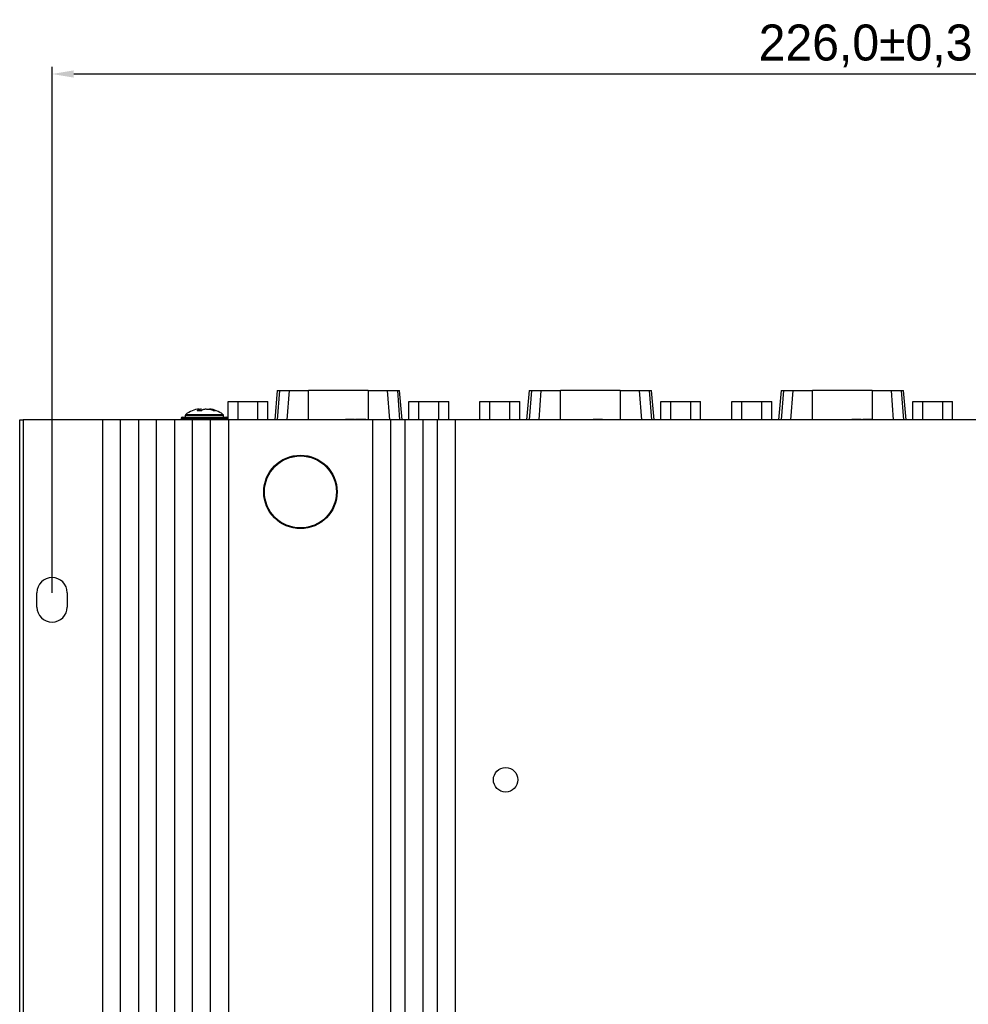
# Model space of a CAD drawing. Header units: millimetres. Extents: x -4563 to 345, y 512 to 4506.
# Tile 639 of 642: x -3999 to -3867, y 4104 to 4240. Entities that reach past the tile are written whole.
import ezdxf

# ---------------------------------------------------------------- set-up
doc = ezdxf.new("R2010")
doc.units = ezdxf.units.MM
doc.header["$LTSCALE"] = 5
doc.header["$PDSIZE"] = -1
doc.layers.add('HMI-D4', color=250, linetype='Continuous')
doc.dimstyles.new('ISO-25', dxfattribs={"dimtxt": 2.5, "dimasz": 2.5, "dimexe": 1.25, "dimexo": 0.625, "dimtad": 1, "dimtxsty": 'Standard', "dimcen": 2.5, "dimadec": 0, "dimazin": 0, "dimtfac": 1, "dimtmove": 0, "dimatfit": 3, "dimfxl": 1, "dimarcsym": 0})

# ---------------------------------------------------------------- blocks, each defined once
blk = doc.blocks.new('*D923')
at = {"layer": 'Defpoints', "color": 0}
for p in [(-3768.51, 4232.88), (-3994.51, 4160.81), (-3768.51, 4160.81)]:
    blk.add_point(p, dxfattribs=at)
at = {"layer": 'HMI-D4', "color": 0, "lineweight": -2}
for p, q in [((-3994.51, 4160.81), (-3994.51, 4233.88)), ((-3768.51, 4160.81), (-3768.51, 4233.88)), ((-3991.51, 4232.88), (-3771.51, 4232.88))]:
    blk.add_line(p, q, dxfattribs=at)
at = {"layer": 'HMI-D4', "color": 0}
for points in [[(-3991.51, 4233.38), (-3991.51, 4232.38), (-3994.51, 4232.88)], [(-3771.51, 4233.38), (-3771.51, 4232.38), (-3768.51, 4232.88)]]:
    blk.add_solid(points, dxfattribs=at)
at = {"layer": 'HMI-D4', "color": 0, "insert": (-3881.51, 4236.79), "char_height": 5, "attachment_point": 5}
blk.add_mtext('226,0±0,3', dxfattribs=at)

msp = doc.modelspace()

# ---------------------------------------------------------------- linework, layer by layer
at = {"color": 7, "linetype": 'Continuous', "lineweight": 25}
for p, q in [((-3963.23, 4188.88), (-3963.59, 4184.81)), ((-3963.23, 4188.88), (-3962.93, 4188.88)), ((-3962.93, 4188.88), (-3961.55, 4188.88)), ((-3961.55, 4188.88), (-3958.9, 4188.88)), ((-3958.9, 4184.81), (-3958.9, 4188.88)), ((-3950.59, 4188.88), (-3958.9, 4188.88)), ((-3950.59, 4188.88), (-3950.59, 4184.81)), ((-3950.59, 4188.88), (-3947.93, 4188.88)), ((-3947.93, 4188.88), (-3946.55, 4188.88)), ((-3946.55, 4188.88), (-3946.25, 4188.88)), ((-3945.89, 4184.81), (-3946.25, 4188.88)), ((-3928.23, 4188.88), (-3928.59, 4184.81)), ((-3928.23, 4188.88), (-3927.93, 4188.88)), ((-3927.93, 4188.88), (-3926.55, 4188.88)), ((-3926.55, 4188.88), (-3923.9, 4188.88)), ((-3923.9, 4184.81), (-3923.9, 4188.88)), ((-3915.59, 4188.88), (-3923.9, 4188.88)), ((-3915.59, 4188.88), (-3915.59, 4184.81)), ((-3915.59, 4188.88), (-3912.93, 4188.88)), ((-3912.93, 4188.88), (-3911.55, 4188.88)), ((-3911.55, 4188.88), (-3911.25, 4188.88)), ((-3910.89, 4184.81), (-3911.25, 4188.88)), ((-3893.23, 4188.88), (-3893.59, 4184.81)), ((-3893.23, 4188.88), (-3892.93, 4188.88)), ((-3892.93, 4188.88), (-3891.55, 4188.88)), ((-3891.55, 4188.88), (-3888.9, 4188.88)), ((-3888.9, 4184.81), (-3888.9, 4188.88)), ((-3880.59, 4188.88), (-3888.9, 4188.88)), ((-3880.59, 4188.88), (-3880.59, 4184.81)), ((-3880.59, 4188.88), (-3877.93, 4188.88)), ((-3877.93, 4188.88), (-3876.55, 4188.88)), ((-3876.55, 4188.88), (-3876.25, 4188.88)), ((-3875.89, 4184.81), (-3876.25, 4188.88)), ((-3970.07, 4184.81), (-3970.07, 4187.38)), ((-3970.07, 4187.38), (-3968.68, 4187.38)), ((-3968.68, 4184.81), (-3968.68, 4187.38)), ((-3968.68, 4187.38), (-3965.91, 4187.38)), ((-3965.91, 4184.81), (-3965.91, 4187.38)), ((-3965.91, 4187.38), (-3964.52, 4187.38)), ((-3964.52, 4184.81), (-3964.52, 4187.38)), ((-3944.96, 4184.81), (-3944.96, 4187.38)), ((-3944.96, 4187.38), (-3943.57, 4187.38)), ((-3943.57, 4184.81), (-3943.57, 4187.38)), ((-3943.57, 4187.38), (-3940.8, 4187.38)), ((-3940.8, 4184.81), (-3940.8, 4187.38)), ((-3940.8, 4187.38), (-3939.42, 4187.38)), ((-3939.42, 4184.81), (-3939.42, 4187.38)), ((-3935.07, 4184.81), (-3935.07, 4187.38)), ((-3935.07, 4187.38), (-3933.68, 4187.38)), ((-3933.68, 4184.81), (-3933.68, 4187.38)), ((-3933.68, 4187.38), (-3930.91, 4187.38)), ((-3930.91, 4184.81), (-3930.91, 4187.38)), ((-3930.91, 4187.38), (-3929.52, 4187.38)), ((-3929.52, 4184.81), (-3929.52, 4187.38)), ((-3909.96, 4184.81), (-3909.96, 4187.38)), ((-3909.96, 4187.38), (-3908.57, 4187.38)), ((-3908.57, 4184.81), (-3908.57, 4187.38)), ((-3908.57, 4187.38), (-3905.8, 4187.38)), ((-3905.8, 4184.81), (-3905.8, 4187.38)), ((-3905.8, 4187.38), (-3904.42, 4187.38)), ((-3904.42, 4184.81), (-3904.42, 4187.38)), ((-3900.07, 4184.81), (-3900.07, 4187.38)), ((-3900.07, 4187.38), (-3898.68, 4187.38)), ((-3898.68, 4184.81), (-3898.68, 4187.38)), ((-3898.68, 4187.38), (-3895.91, 4187.38)), ((-3895.91, 4184.81), (-3895.91, 4187.38)), ((-3895.91, 4187.38), (-3894.52, 4187.38)), ((-3894.52, 4184.81), (-3894.52, 4187.38)), ((-3874.96, 4184.81), (-3874.96, 4187.38)), ((-3874.96, 4187.38), (-3873.57, 4187.38)), ((-3873.57, 4184.81), (-3873.57, 4187.38)), ((-3873.57, 4187.38), (-3870.8, 4187.38)), ((-3870.8, 4184.81), (-3870.8, 4187.38)), ((-3870.8, 4187.38), (-3869.42, 4187.38)), ((-3869.42, 4184.81), (-3869.42, 4187.38)), ((-3976.37, 4185.21), (-3970.63, 4185.21)), ((-3976, 4185.42), (-3976, 4185.21)), ((-3974.05, 4186.28), (-3973.75, 4186.34)), ((-3970.7, 4185.21), (-3970.7, 4185.42)), ((-3970.63, 4185.21), (-3970.34, 4185.21)), ((-3999.01, 3984.81), (-3999.01, 4184.81)), ((-3999.01, 4184.81), (-3998.51, 4184.81)), ((-3998.51, 4184.81), (-3998.51, 3984.81)), ((-3987.51, 4184.81), (-3998.51, 4184.81)), ((-3987.51, 4184.81), (-3987.51, 3984.81)), ((-3985.01, 4184.81), (-3987.51, 4184.81)), ((-3985.01, 3984.81), (-3985.01, 4184.81)), ((-3982.51, 4184.81), (-3985.01, 4184.81)), ((-3982.51, 4184.81), (-3982.51, 3984.81)), ((-3980.01, 4184.81), (-3982.51, 4184.81)), ((-3980.01, 3984.81), (-3980.01, 4184.81)), ((-3977.51, 4184.81), (-3980.01, 4184.81)), ((-3977.51, 4184.81), (-3977.51, 3984.81)), ((-3975.01, 4184.81), (-3977.51, 4184.81)), ((-3976.57, 4185.01), (-3976.57, 4184.81)), ((-3975.01, 3984.81), (-3975.01, 4184.81)), ((-3972.51, 4184.81), (-3975.01, 4184.81)), ((-3972.51, 3984.81), (-3972.51, 4184.81)), ((-3970.01, 4184.81), (-3972.51, 4184.81)), ((-3970.14, 4184.81), (-3970.14, 4185.01)), ((-3970.01, 4184.81), (-3970.01, 3984.81)), ((-3950.01, 4184.81), (-3970.01, 4184.81)), ((-3956.76, 4184.86), (-3956.76, 4184.81)), ((-3956.08, 4184.86), (-3956.08, 4184.81)), ((-3955.47, 4184.86), (-3955.47, 4184.81)), ((-3955.28, 4184.86), (-3955.28, 4184.81)), ((-3954.63, 4184.86), (-3954.63, 4184.81)), ((-3953.98, 4184.86), (-3953.98, 4184.81)), ((-3953.76, 4184.86), (-3953.76, 4184.81)), ((-3953.53, 4184.86), (-3953.76, 4184.86)), ((-3953.53, 4184.86), (-3953.53, 4184.81)), ((-3953.51, 4184.86), (-3953.53, 4184.86)), ((-3953.51, 4184.86), (-3953.51, 4184.81)), ((-3953.22, 4184.86), (-3953.51, 4184.86)), ((-3953.22, 4184.86), (-3953.22, 4184.81)), ((-3953.04, 4184.86), (-3953.22, 4184.86)), ((-3953.04, 4184.86), (-3953.04, 4184.81)), ((-3952.76, 4184.86), (-3953.04, 4184.86)), ((-3952.76, 4184.86), (-3952.76, 4184.81)), ((-3952.73, 4184.86), (-3952.76, 4184.86)), ((-3952.73, 4184.86), (-3952.73, 4184.81)), ((-3952.5, 4184.86), (-3952.73, 4184.86)), ((-3952.5, 4184.86), (-3952.5, 4184.81)), ((-3952.34, 4184.86), (-3952.34, 4184.81)), ((-3951.43, 4184.86), (-3952.34, 4184.86)), ((-3951.43, 4184.86), (-3951.43, 4184.81)), ((-3951.21, 4184.86), (-3951.43, 4184.86)), ((-3951.21, 4184.86), (-3951.21, 4184.81)), ((-3950.93, 4184.86), (-3951.21, 4184.86)), ((-3950.93, 4184.86), (-3950.93, 4184.81)), ((-3950.01, 4184.81), (-3950.01, 3984.81)), ((-3947.51, 4184.81), (-3950.01, 4184.81)), ((-3947.51, 4184.81), (-3947.51, 3984.81)), ((-3945.51, 4184.81), (-3947.51, 4184.81)), ((-3945.51, 4184.81), (-3945.51, 3984.81)), ((-3943.01, 4184.81), (-3945.51, 4184.81)), ((-3943.01, 4184.81), (-3943.01, 3984.81)), ((-3941.01, 4184.81), (-3943.01, 4184.81)), ((-3941.01, 4184.81), (-3941.01, 3984.81)), ((-3938.51, 4184.81), (-3941.01, 4184.81)), ((-3938.51, 4184.81), (-3938.51, 3984.81)), ((-3824.51, 4184.81), (-3938.51, 4184.81)), ((-3922.32, 4184.86), (-3922.32, 4184.81)), ((-3921.65, 4184.86), (-3921.65, 4184.81)), ((-3921.04, 4184.86), (-3921.04, 4184.81)), ((-3920.85, 4184.86), (-3920.85, 4184.81)), ((-3920.2, 4184.86), (-3920.2, 4184.81)), ((-3919.55, 4184.86), (-3919.55, 4184.81)), ((-3919.33, 4184.86), (-3919.33, 4184.81)), ((-3919.1, 4184.86), (-3919.33, 4184.86)), ((-3919.1, 4184.86), (-3919.1, 4184.81)), ((-3919.07, 4184.86), (-3919.1, 4184.86)), ((-3919.07, 4184.86), (-3919.07, 4184.81)), ((-3918.79, 4184.86), (-3919.07, 4184.86)), ((-3918.79, 4184.86), (-3918.79, 4184.81)), ((-3918.6, 4184.86), (-3918.79, 4184.86)), ((-3918.6, 4184.86), (-3918.6, 4184.81)), ((-3918.32, 4184.86), (-3918.6, 4184.86)), ((-3918.32, 4184.86), (-3918.32, 4184.81)), ((-3918.3, 4184.86), (-3918.32, 4184.86)), ((-3918.3, 4184.86), (-3918.3, 4184.81)), ((-3918.07, 4184.86), (-3918.3, 4184.86)), ((-3918.07, 4184.86), (-3918.07, 4184.81)), ((-3917.82, 4184.86), (-3917.82, 4184.81)), ((-3886.39, 4184.86), (-3886.39, 4184.81)), ((-3885.72, 4184.86), (-3885.72, 4184.81)), ((-3885.11, 4184.86), (-3885.11, 4184.81)), ((-3884.92, 4184.86), (-3884.92, 4184.81)), ((-3884.27, 4184.86), (-3884.27, 4184.81)), ((-3883.62, 4184.86), (-3883.62, 4184.81)), ((-3883.4, 4184.86), (-3883.4, 4184.81)), ((-3883.17, 4184.86), (-3883.4, 4184.86)), ((-3883.17, 4184.86), (-3883.17, 4184.81)), ((-3883.14, 4184.86), (-3883.17, 4184.86)), ((-3883.14, 4184.86), (-3883.14, 4184.81)), ((-3882.86, 4184.86), (-3883.14, 4184.86)), ((-3882.86, 4184.86), (-3882.86, 4184.81)), ((-3882.67, 4184.86), (-3882.86, 4184.86)), ((-3882.67, 4184.86), (-3882.67, 4184.81)), ((-3882.39, 4184.86), (-3882.67, 4184.86)), ((-3882.39, 4184.86), (-3882.39, 4184.81)), ((-3882.37, 4184.86), (-3882.39, 4184.86)), ((-3882.37, 4184.86), (-3882.37, 4184.81)), ((-3882.14, 4184.86), (-3882.37, 4184.86)), ((-3882.14, 4184.86), (-3882.14, 4184.81)), ((-3881.91, 4184.86), (-3881.91, 4184.81)), ((-3881.87, 4184.86), (-3881.91, 4184.86)), ((-3881.87, 4184.86), (-3881.87, 4184.81)), ((-3880.69, 4184.86), (-3881.87, 4184.86)), ((-3880.69, 4184.86), (-3880.69, 4184.81)), ((-3996.61, 4158.81), (-3996.61, 4160.81)), ((-3992.41, 4160.81), (-3992.41, 4158.81))]:
    msp.add_line(p, q, dxfattribs=at)
at = {"color": 8, "linetype": 'Continuous', "lineweight": 25}
for p, q in [((-3962.93, 4188.88), (-3963.25, 4184.81)), ((-3961.87, 4184.81), (-3961.55, 4188.88)), ((-3947.61, 4184.81), (-3947.93, 4188.88)), ((-3946.55, 4188.88), (-3946.23, 4184.81)), ((-3927.93, 4188.88), (-3928.25, 4184.81)), ((-3926.87, 4184.81), (-3926.55, 4188.88)), ((-3912.61, 4184.81), (-3912.93, 4188.88)), ((-3911.55, 4188.88), (-3911.23, 4184.81)), ((-3892.93, 4188.88), (-3893.25, 4184.81)), ((-3891.87, 4184.81), (-3891.55, 4188.88)), ((-3877.61, 4184.81), (-3877.93, 4188.88)), ((-3876.55, 4188.88), (-3876.23, 4184.81)), ((-3970.96, 4185.42), (-3976, 4185.42)), ((-3975.93, 4185.57), (-3971.03, 4185.57)), ((-3971.03, 4185.57), (-3970.78, 4185.57)), ((-3970.7, 4185.42), (-3970.96, 4185.42)), ((-3970.45, 4185.01), (-3976.57, 4185.01)), ((-3970.14, 4185.01), (-3970.45, 4185.01))]:
    msp.add_line(p, q, dxfattribs=at)
at = {"color": 7, "linetype": 'Continuous', "lineweight": 25}
for centre, radius in [((-3960.01, 4174.81), 5.1), ((-3960.01, 4174.81), 5), ((-3931.51, 4134.81), 1.7)]:
    msp.add_circle(centre, radius, dxfattribs=at)
for centre, radius, start, end in [((-3976.37, 4185.01), 0.2, 90, 180), ((-3975.8, 4185.42), 0.2, 129.1363, 180), ((-3973.78, 4182.93), 3.41, 94.7028, 129.1363), ((-3972.93, 4182.93), 3.41, 50.8637, 85.3297), ((-3970.9, 4185.42), 0.2, 0, 50.8637), ((-3970.34, 4185.01), 0.2, 0, 90), ((-3994.51, 4160.81), 2.1, 0, 180), ((-3994.51, 4158.81), 2.1, 180, 0)]:
    msp.add_arc(centre, radius, start, end, dxfattribs=at)
for points, knots in [([(-3974.33, 4186.1), (-3974.31, 4186.12), (-3974.26, 4186.16), (-3974.2, 4186.2), (-3974.15, 4186.24), (-3974.1, 4186.26), (-3974.04, 4186.29), (-3973.97, 4186.31), (-3973.9, 4186.33), (-3973.83, 4186.34), (-3973.78, 4186.34), (-3973.75, 4186.34)], [0, 0, 0, 0, 0.118558, 0.227637, 0.327225, 0.417319, 0.497935, 0.63434, 0.748799, 0.888371, 1, 1, 1, 1]), ([(-3974.33, 4186.1), (-3974.27, 4186.11), (-3974.15, 4186.11), (-3973.97, 4186.11), (-3973.85, 4186.11), (-3973.79, 4186.1)], [0, 0, 0, 0, 0.333445, 0.666555, 1, 1, 1, 1]), ([(-3973.79, 4186.1), (-3973.76, 4186.12), (-3973.72, 4186.16), (-3973.65, 4186.21), (-3973.58, 4186.25), (-3973.48, 4186.29), (-3973.36, 4186.33), (-3973.26, 4186.33), (-3973.21, 4186.34)], [0, 0, 0, 0, 0.123706, 0.247742, 0.372406, 0.497994, 0.738604, 1, 1, 1, 1]), ([(-3973.21, 4186.34), (-3973.16, 4186.34), (-3973.05, 4186.33), (-3972.9, 4186.32), (-3972.75, 4186.31), (-3972.55, 4186.28), (-3972.3, 4186.22), (-3972.1, 4186.14), (-3972.01, 4186.1)], [0, 0, 0, 0, 0.13208, 0.259198, 0.381562, 0.499404, 0.750163, 1, 1, 1, 1])]:
    msp.add_open_spline(points, degree=3, knots=knots, dxfattribs=at)
for points in [[(-3972.01, 4186.1), (-3971.96, 4186.11), (-3971.92, 4186.11), (-3971.87, 4186.11)], [(-3971.87, 4186.11), (-3971.83, 4186.11), (-3971.79, 4186.11), (-3971.75, 4186.1)]]:
    msp.add_open_spline(points, degree=3, dxfattribs=at)

# ---------------------------------------------------------------- dimensions: what is measured, and where the dimension line sits
at = {"layer": 'HMI-D4', "color": 0}
dim = msp.add_linear_dim(base=(-3768.51, 4232.88), p1=(-3994.51, 4160.81), p2=(-3768.51, 4160.81), dimstyle='ISO-25', override={"dimtxt": 5, "dimasz": 3, "dimexe": 1, "dimexo": 0, "dimgap": 1, "dimtih": 1, "dimtoh": 1, "dimdec": 1, "dimzin": 0, "dimadec": 2, "dimtol": 1, "dimtp": 0.3, "dimtm": 0.3, "dimtdec": 1, "dimtzin": 0}, dxfattribs=at)
dim.commit()
dim.dimension.update_dxf_attribs({"geometry": '*D923', "text_midpoint": (-3881.51, 4236.79)})

doc.saveas('drawing.dxf')
